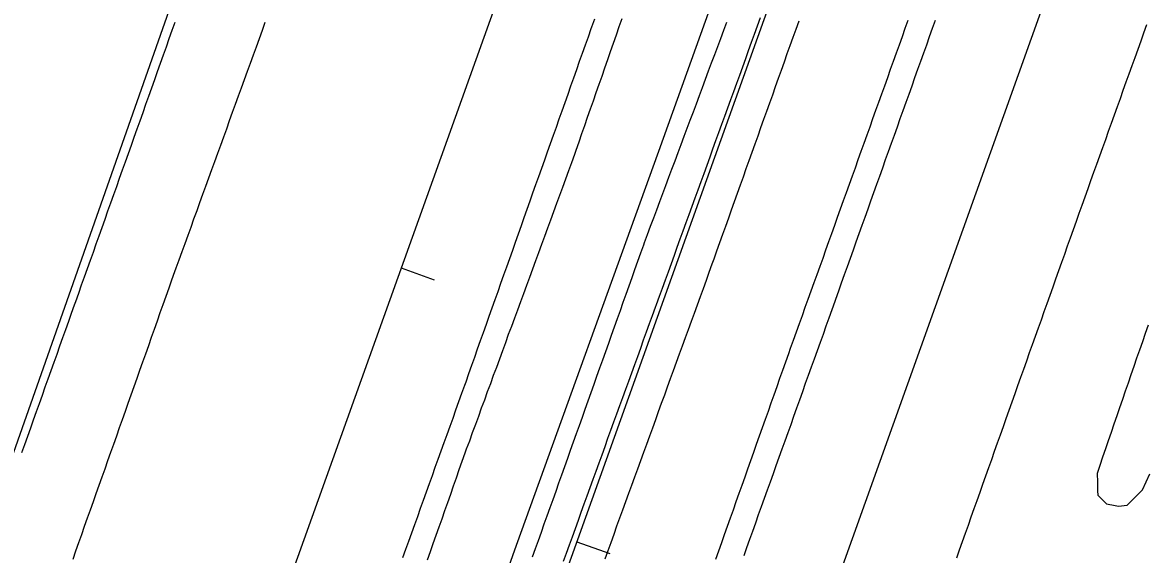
# Model space of a CAD drawing. Extents: x 1901471 to 1963503, y 756461 to 799997.
# Drawn here: x 1940428.7 to 1940557.6, y 779311.1 to 779372.1 of the extents above; entities that cross this region are included whole.
import ezdxf

# ---------------------------------------------------------------- set-up
doc = ezdxf.new("R2010")
doc.units = 0
for name, color, linetype in [('RD_EX_DR_ErosCtrl', 7, 'Continuous'), ('RD_EX_Fence_Other', 7, 'Continuous'), ('RD_EX_GuardRail', 7, 'Continuous'), ('RD_EX_H2O', 7, 'Continuous'), ('RD_EX_Road', 7, 'Continuous'), ('RD_HC_Cl', 7, 'Continuous'), ('RD_HC_Data_Tic', 7, 'Continuous')]:
    doc.layers.add(name, color=color, linetype=linetype)

msp = doc.modelspace()

# ---------------------------------------------------------------- linework, layer by layer
at = {"layer": 'RD_EX_DR_ErosCtrl'}
for points in [[(1940509.43, 779372.13), (1940509.08, 779371.2), (1940508.73, 779370.26), (1940508.38, 779369.32), (1940508.03, 779368.39), (1940507.68, 779367.45), (1940507.33, 779366.52), (1940506.98, 779365.58), (1940506.63, 779364.64), (1940506.28, 779363.71), (1940505.93, 779362.77), (1940505.58, 779361.84), (1940505.23, 779360.9), (1940504.88, 779359.96), (1940504.53, 779359.03), (1940504.18, 779358.09), (1940503.83, 779357.16), (1940503.48, 779356.22), (1940503.13, 779355.28), (1940502.78, 779354.35), (1940502.43, 779353.41), (1940502.08, 779352.47), (1940501.73, 779351.54), (1940501.38, 779350.6), (1940501.03, 779349.67), (1940500.68, 779348.73), (1940500.33, 779347.79), (1940499.98, 779346.86), (1940499.89, 779346.6), (1940499.55, 779345.66), (1940499.22, 779344.72), (1940498.88, 779343.78), (1940498.55, 779342.84), (1940498.55, 779342.84), (1940498.21, 779341.89), (1940497.88, 779340.95), (1940497.54, 779340.01), (1940497.21, 779339.07), (1940496.87, 779338.13), (1940496.54, 779337.19), (1940496.2, 779336.25), (1940495.87, 779335.3), (1940495.53, 779334.36), (1940495.19, 779333.42), (1940494.86, 779332.48), (1940494.52, 779331.54), (1940494.19, 779330.6), (1940493.85, 779329.65), (1940493.52, 779328.71), (1940493.18, 779327.77), (1940492.85, 779326.83), (1940492.51, 779325.89), (1940492.18, 779324.95), (1940491.84, 779324.01), (1940491.51, 779323.06), (1940491.17, 779322.12), (1940490.84, 779321.18), (1940490.5, 779320.24), (1940490.17, 779319.3), (1940489.83, 779318.36), (1940489.5, 779317.41), (1940489.16, 779316.47), (1940488.83, 779315.53), (1940488.49, 779314.59), (1940488.15, 779313.65), (1940487.82, 779312.71), (1940487.48, 779311.77), (1940487.15, 779310.82)], [(1940495.49, 779310.64), (1940495.84, 779311.58), (1940496.18, 779312.52), (1940496.52, 779313.46), (1940496.86, 779314.4), (1940497.2, 779315.34), (1940497.54, 779316.27), (1940497.88, 779317.21), (1940498.23, 779318.15), (1940498.57, 779319.09), (1940498.91, 779320.03), (1940499.25, 779320.97), (1940499.59, 779321.91), (1940499.93, 779322.85), (1940500.28, 779323.79), (1940500.62, 779324.73), (1940500.96, 779325.67), (1940501.3, 779326.6), (1940501.64, 779327.54), (1940501.98, 779328.48), (1940502.33, 779329.42), (1940502.67, 779330.36), (1940503.01, 779331.3), (1940503.35, 779332.24), (1940503.69, 779333.18), (1940504.03, 779334.12), (1940504.37, 779335.06), (1940504.72, 779335.99), (1940504.72, 779335.99), (1940505.06, 779336.93), (1940505.4, 779337.87), (1940505.74, 779338.81), (1940506.08, 779339.75), (1940506.42, 779340.69), (1940506.77, 779341.63), (1940507.11, 779342.57), (1940507.45, 779343.51), (1940507.79, 779344.45), (1940508, 779345.01), (1940508.33, 779345.96), (1940508.67, 779346.9), (1940509.01, 779347.84), (1940509.34, 779348.78), (1940509.68, 779349.72), (1940510.01, 779350.66), (1940510.35, 779351.6), (1940510.68, 779352.55), (1940511.02, 779353.49), (1940511.36, 779354.43), (1940511.69, 779355.37), (1940512.03, 779356.31), (1940512.36, 779357.25), (1940512.7, 779358.19), (1940513.04, 779359.13), (1940513.37, 779360.08), (1940513.71, 779361.02), (1940514.04, 779361.96), (1940514.38, 779362.9), (1940514.72, 779363.84), (1940515.05, 779364.78), (1940515.39, 779365.72), (1940515.72, 779366.67), (1940516.06, 779367.61), (1940516.39, 779368.55), (1940516.73, 779369.49), (1940517.07, 779370.43), (1940517.4, 779371.37), (1940517.74, 779372.31)]]:
    msp.add_lwpolyline(points, dxfattribs=at)
at = {"layer": 'RD_EX_Fence_Other'}
msp.add_lwpolyline([(1940332.14, 778883.89), (1940359.16, 778959.46), (1940381.75, 779021.62), (1940403.17, 779083.46), (1940426.72, 779147.94), (1940450.85, 779214.53), (1940468.58, 779264.97), (1940485.34, 779312.19), (1940501.65, 779357.36), (1940518.05, 779403.08), (1940533.56, 779446.87), (1940549.92, 779492.07), (1940564.79, 779534.08), (1940577.84, 779570.74), (1940588, 779598.39), (1940600.18, 779628.18), (1940613.79, 779656.82), (1940631.12, 779694.43), (1940642.75, 779719.15), (1940652.26, 779741.25), (1940665.15, 779777.26), (1940682.24, 779824.66), (1940695.89, 779863.73)], dxfattribs=at)
at = {"layer": 'RD_EX_GuardRail'}
msp.add_lwpolyline([(1940595.67, 779795.05), (1940580.56, 779752.14), (1940566.16, 779711.2), (1940554.51, 779678.73), (1940540.2, 779638.09), (1940527.97, 779603.77), (1940513.38, 779563.06), (1940498.06, 779520.78), (1940479.49, 779469.22), (1940461.13, 779417.34), (1940445.48, 779373.47), (1940425.16, 779315.87), (1940410.1, 779271.32)], dxfattribs=at)
at = {"layer": 'RD_EX_H2O'}
msp.add_lwpolyline([(1940490.72, 779310.35), (1940491.07, 779311.29), (1940491.41, 779312.23), (1940491.75, 779313.17), (1940492.09, 779314.11), (1940492.43, 779315.05), (1940492.77, 779315.99), (1940493.11, 779316.93), (1940493.45, 779317.87), (1940493.79, 779318.81), (1940494.13, 779319.75), (1940494.47, 779320.69), (1940494.81, 779321.63), (1940495.15, 779322.57), (1940495.49, 779323.51), (1940495.83, 779324.45), (1940496.17, 779325.39), (1940496.51, 779326.33), (1940496.85, 779327.26), (1940497.19, 779328.2), (1940497.53, 779329.14), (1940497.87, 779330.08), (1940498.21, 779331.02), (1940498.55, 779331.96), (1940498.89, 779332.9), (1940499.24, 779333.84), (1940499.58, 779334.78), (1940499.92, 779335.72), (1940500.26, 779336.66), (1940500.26, 779336.66), (1940500.6, 779337.6), (1940500.94, 779338.54), (1940501.28, 779339.48), (1940501.39, 779339.79), (1940501.73, 779340.73), (1940502.07, 779341.67), (1940502.41, 779342.61), (1940502.75, 779343.55), (1940503.1, 779344.49), (1940503.44, 779345.43), (1940503.78, 779346.37), (1940504.12, 779347.31), (1940504.46, 779348.24), (1940504.8, 779349.18), (1940505.14, 779350.12), (1940505.48, 779351.06), (1940505.82, 779352), (1940506.16, 779352.94), (1940506.5, 779353.88), (1940506.85, 779354.82), (1940507.19, 779355.76), (1940507.53, 779356.7), (1940507.87, 779357.64), (1940508.21, 779358.58), (1940508.55, 779359.52), (1940508.89, 779360.46), (1940509.23, 779361.39), (1940509.57, 779362.33), (1940509.91, 779363.27), (1940510.25, 779364.21), (1940510.6, 779365.15), (1940510.94, 779366.09), (1940511.28, 779367.03), (1940511.62, 779367.97), (1940511.96, 779368.91), (1940512.3, 779369.85), (1940512.64, 779370.79), (1940512.98, 779371.73), (1940513.32, 779372.67)], dxfattribs=at)
at = {"layer": 'RD_EX_Road'}
for points in [[(1940446.15, 779372.12), (1940445.82, 779371.18), (1940445.48, 779370.24), (1940445.15, 779369.3), (1940444.81, 779368.36), (1940444.48, 779367.42), (1940444.14, 779366.47), (1940443.81, 779365.53), (1940443.47, 779364.59), (1940443.14, 779363.65), (1940442.8, 779362.71), (1940442.47, 779361.77), (1940442.13, 779360.82), (1940441.8, 779359.88), (1940441.46, 779358.94), (1940441.13, 779358), (1940440.79, 779357.06), (1940440.45, 779356.12), (1940440.12, 779355.17), (1940439.78, 779354.23), (1940439.45, 779353.29), (1940439.11, 779352.35), (1940438.78, 779351.41), (1940438.44, 779350.47), (1940438.11, 779349.52), (1940437.77, 779348.58), (1940437.44, 779347.64), (1940437.1, 779346.7), (1940436.77, 779345.76), (1940436.43, 779344.82), (1940436.1, 779343.87), (1940435.76, 779342.93), (1940435.43, 779341.99), (1940435.09, 779341.05), (1940434.76, 779340.11), (1940434.62, 779339.71), (1940434.28, 779338.77), (1940433.95, 779337.83), (1940433.61, 779336.89), (1940433.28, 779335.95), (1940432.94, 779335.01), (1940432.61, 779334.07), (1940432.27, 779333.13), (1940431.94, 779332.18), (1940431.6, 779331.24), (1940431.26, 779330.3), (1940430.93, 779329.36), (1940430.59, 779328.42), (1940430.26, 779327.48), (1940429.92, 779326.54), (1940429.59, 779325.6), (1940429.25, 779324.65), (1940428.92, 779323.71), (1940428.58, 779322.77)], [(1940456.49, 779372.12), (1940456.15, 779371.18), (1940455.81, 779370.24), (1940455.47, 779369.3), (1940455.13, 779368.36), (1940454.79, 779367.42), (1940454.45, 779366.48), (1940454.11, 779365.54), (1940453.77, 779364.6), (1940453.43, 779363.66), (1940453.08, 779362.72), (1940452.74, 779361.78), (1940452.4, 779360.84), (1940452.06, 779359.9), (1940451.72, 779358.97), (1940451.38, 779358.03), (1940451.04, 779357.09), (1940450.7, 779356.15), (1940450.36, 779355.21), (1940450.02, 779354.27), (1940449.68, 779353.33), (1940449.34, 779352.39), (1940449, 779351.45), (1940448.66, 779350.51), (1940448.31, 779349.57), (1940447.97, 779348.63), (1940447.63, 779347.69), (1940447.29, 779346.75), (1940446.95, 779345.81), (1940446.61, 779344.87), (1940446.27, 779343.94), (1940446.12, 779343.53), (1940445.79, 779342.59), (1940445.46, 779341.65), (1940445.12, 779340.71), (1940444.79, 779339.76), (1940444.45, 779338.82), (1940444.12, 779337.88), (1940443.79, 779336.94), (1940443.45, 779336), (1940443.12, 779335.06), (1940442.78, 779334.11), (1940442.45, 779333.17), (1940442.12, 779332.23), (1940441.78, 779331.29), (1940441.45, 779330.35), (1940441.12, 779329.4), (1940440.78, 779328.46), (1940440.45, 779327.52), (1940440.11, 779326.58), (1940439.78, 779325.64), (1940439.45, 779324.69), (1940439.11, 779323.75), (1940438.78, 779322.81), (1940438.44, 779321.87), (1940438.11, 779320.93), (1940437.78, 779319.99), (1940437.44, 779319.04), (1940437.11, 779318.1), (1940436.77, 779317.16), (1940436.44, 779316.22), (1940436.11, 779315.28), (1940435.77, 779314.33), (1940435.44, 779313.39), (1940435.1, 779312.45), (1940434.77, 779311.51), (1940434.44, 779310.57)], [(1940494.28, 779372.51), (1940493.94, 779371.57), (1940493.88, 779371.39), (1940493.55, 779370.45), (1940493.21, 779369.51), (1940492.88, 779368.57), (1940492.54, 779367.63), (1940492.21, 779366.68), (1940491.87, 779365.74), (1940491.54, 779364.8), (1940491.21, 779363.86), (1940490.87, 779362.92), (1940490.54, 779361.97), (1940490.2, 779361.03), (1940489.87, 779360.09), (1940489.53, 779359.15), (1940489.2, 779358.21), (1940488.87, 779357.27), (1940488.53, 779356.32), (1940488.2, 779355.38), (1940487.86, 779354.44), (1940487.53, 779353.5), (1940487.19, 779352.56), (1940486.86, 779351.62), (1940486.53, 779350.67), (1940486.19, 779349.73), (1940485.86, 779348.79), (1940485.52, 779347.85), (1940485.19, 779346.91), (1940484.86, 779345.97), (1940484.52, 779345.02), (1940484.19, 779344.08), (1940483.85, 779343.14), (1940483.52, 779342.2), (1940483.18, 779341.26), (1940482.85, 779340.31), (1940482.52, 779339.37), (1940482.18, 779338.43), (1940481.85, 779337.49), (1940481.51, 779336.55), (1940481.18, 779335.61), (1940480.84, 779334.66), (1940480.51, 779333.72), (1940480.18, 779332.78), (1940479.84, 779331.84), (1940479.51, 779330.9), (1940479.37, 779330.51), (1940479.03, 779329.57), (1940478.69, 779328.63), (1940478.36, 779327.68), (1940478.02, 779326.74), (1940477.68, 779325.8), (1940477.34, 779324.86), (1940477, 779323.92), (1940476.67, 779322.98), (1940476.33, 779322.04), (1940475.99, 779321.1), (1940475.65, 779320.16), (1940475.32, 779319.22), (1940474.98, 779318.28), (1940474.64, 779317.34), (1940474.3, 779316.4), (1940473.97, 779315.46), (1940473.63, 779314.52), (1940473.29, 779313.58), (1940472.95, 779312.64), (1940472.61, 779311.7), (1940472.28, 779310.75)], [(1940497.41, 779372.55), (1940497.08, 779371.6), (1940496.75, 779370.66), (1940496.42, 779369.72), (1940496.09, 779368.77), (1940495.77, 779367.83), (1940495.44, 779366.89), (1940495.11, 779365.94), (1940494.78, 779365), (1940494.45, 779364.06), (1940494.12, 779363.11), (1940493.79, 779362.17), (1940493.46, 779361.23), (1940493.13, 779360.28), (1940492.81, 779359.34), (1940492.48, 779358.4), (1940492.15, 779357.45), (1940491.98, 779356.98), (1940491.64, 779356.04), (1940491.29, 779355.1), (1940490.95, 779354.16), (1940490.6, 779353.22), (1940490.26, 779352.28), (1940489.92, 779351.35), (1940489.57, 779350.41), (1940489.23, 779349.47), (1940488.88, 779348.53), (1940488.54, 779347.59), (1940488.19, 779346.66), (1940487.85, 779345.72), (1940487.5, 779344.78), (1940487.16, 779343.84), (1940486.82, 779342.9), (1940486.47, 779341.97), (1940486.13, 779341.03), (1940485.78, 779340.09), (1940485.44, 779339.15), (1940485.09, 779338.21), (1940484.75, 779337.28), (1940484.4, 779336.34), (1940484.06, 779335.4), (1940483.72, 779334.46), (1940483.37, 779333.52), (1940483.03, 779332.58), (1940482.68, 779331.65), (1940482.34, 779330.71), (1940481.99, 779329.77), (1940481.65, 779328.83), (1940481.3, 779327.89), (1940480.96, 779326.96), (1940480.62, 779326.02), (1940480.27, 779325.08), (1940479.93, 779324.14), (1940479.58, 779323.2), (1940479.41, 779322.73), (1940479.08, 779321.79), (1940478.74, 779320.84), (1940478.41, 779319.9), (1940478.08, 779318.96), (1940477.75, 779318.02), (1940477.42, 779317.07), (1940477.09, 779316.13), (1940476.76, 779315.19), (1940476.42, 779314.25), (1940476.09, 779313.3), (1940475.76, 779312.36), (1940475.43, 779311.42), (1940475.1, 779310.48)], [(1940530.23, 779372.36), (1940529.89, 779371.41), (1940529.55, 779370.47), (1940529.22, 779369.53), (1940528.88, 779368.59), (1940528.54, 779367.65), (1940528.2, 779366.71), (1940527.87, 779365.77), (1940527.53, 779364.83), (1940527.19, 779363.89), (1940526.85, 779362.95), (1940526.52, 779362.01), (1940526.18, 779361.07), (1940525.84, 779360.13), (1940525.51, 779359.19), (1940525.17, 779358.25), (1940524.83, 779357.31), (1940524.49, 779356.37), (1940524.16, 779355.43), (1940523.82, 779354.49), (1940523.48, 779353.55), (1940523.14, 779352.6), (1940522.81, 779351.66), (1940522.47, 779350.72), (1940522.13, 779349.78), (1940521.8, 779348.84), (1940521.46, 779347.9), (1940521.12, 779346.96), (1940520.78, 779346.02), (1940520.45, 779345.08), (1940520.11, 779344.14), (1940519.77, 779343.2), (1940519.43, 779342.26), (1940519.1, 779341.32), (1940518.76, 779340.38), (1940518.42, 779339.44), (1940518.08, 779338.5), (1940517.75, 779337.56), (1940517.41, 779336.62), (1940517.07, 779335.68), (1940516.74, 779334.74), (1940516.52, 779334.12), (1940516.18, 779333.18), (1940515.85, 779332.24), (1940515.51, 779331.3), (1940515.18, 779330.35), (1940514.85, 779329.41), (1940514.51, 779328.47), (1940514.18, 779327.53), (1940513.84, 779326.59), (1940513.51, 779325.64), (1940513.18, 779324.7), (1940512.84, 779323.76), (1940512.51, 779322.82), (1940512.18, 779321.88), (1940511.84, 779320.93), (1940511.51, 779319.99), (1940511.17, 779319.05), (1940510.84, 779318.11), (1940510.51, 779317.17), (1940510.17, 779316.22), (1940509.84, 779315.28), (1940509.5, 779314.34), (1940509.17, 779313.4), (1940508.84, 779312.45), (1940508.5, 779311.51), (1940508.17, 779310.57)], [(1940533.35, 779372.35), (1940533.01, 779371.41), (1940532.67, 779370.47), (1940532.34, 779369.53), (1940532, 779368.59), (1940531.67, 779367.65), (1940531.33, 779366.71), (1940530.99, 779365.77), (1940530.66, 779364.82), (1940530.32, 779363.88), (1940529.99, 779362.94), (1940529.65, 779362), (1940529.31, 779361.06), (1940528.98, 779360.12), (1940528.64, 779359.18), (1940528.3, 779358.24), (1940527.97, 779357.3), (1940527.63, 779356.36), (1940527.3, 779355.41), (1940526.96, 779354.47), (1940526.62, 779353.53), (1940526.29, 779352.59), (1940525.95, 779351.65), (1940525.62, 779350.71), (1940525.28, 779349.77), (1940524.94, 779348.83), (1940524.61, 779347.89), (1940524.27, 779346.95), (1940523.93, 779346), (1940523.6, 779345.06), (1940523.26, 779344.12), (1940522.93, 779343.18), (1940522.59, 779342.24), (1940522.25, 779341.3), (1940521.92, 779340.36), (1940521.83, 779340.13), (1940521.5, 779339.18), (1940521.16, 779338.24), (1940520.82, 779337.3), (1940520.49, 779336.36), (1940520.15, 779335.42), (1940519.81, 779334.48), (1940519.48, 779333.54), (1940519.14, 779332.6), (1940518.8, 779331.66), (1940518.46, 779330.72), (1940518.13, 779329.78), (1940517.79, 779328.83), (1940517.45, 779327.89), (1940517.12, 779326.95), (1940516.78, 779326.01), (1940516.44, 779325.07), (1940516.11, 779324.13), (1940515.77, 779323.19), (1940515.43, 779322.25), (1940515.09, 779321.31), (1940514.76, 779320.37), (1940514.42, 779319.43), (1940514.08, 779318.49), (1940513.75, 779317.54), (1940513.41, 779316.6), (1940513.07, 779315.66), (1940512.73, 779314.72), (1940512.4, 779313.78), (1940512.06, 779312.84), (1940511.72, 779311.9), (1940511.39, 779310.96)], [(1940557.59, 779371.84), (1940557.25, 779370.9), (1940556.92, 779369.96), (1940556.58, 779369.02), (1940556.24, 779368.08), (1940555.9, 779367.14), (1940555.57, 779366.2), (1940555.23, 779365.26), (1940554.89, 779364.32), (1940554.56, 779363.38), (1940554.22, 779362.44), (1940553.88, 779361.49), (1940553.54, 779360.55), (1940553.21, 779359.61), (1940552.87, 779358.67), (1940552.53, 779357.73), (1940552.2, 779356.79), (1940551.86, 779355.85), (1940551.52, 779354.91), (1940551.18, 779353.97), (1940550.85, 779353.03), (1940550.51, 779352.09), (1940550.17, 779351.15), (1940549.83, 779350.21), (1940549.51, 779349.3), (1940549.17, 779348.35), (1940548.84, 779347.41), (1940548.5, 779346.47), (1940548.17, 779345.53), (1940547.83, 779344.59), (1940547.5, 779343.65), (1940547.16, 779342.71), (1940546.83, 779341.77), (1940546.49, 779340.82), (1940546.16, 779339.88), (1940545.82, 779338.94), (1940545.49, 779338), (1940545.15, 779337.06), (1940544.82, 779336.12), (1940544.49, 779335.18), (1940544.15, 779334.23), (1940543.82, 779333.29), (1940543.48, 779332.35), (1940543.15, 779331.41), (1940542.81, 779330.47), (1940542.48, 779329.53), (1940542.14, 779328.59), (1940541.81, 779327.65), (1940541.47, 779326.7), (1940541.14, 779325.76), (1940540.8, 779324.82), (1940540.47, 779323.88), (1940540.13, 779322.94), (1940539.8, 779322), (1940539.46, 779321.06), (1940539.13, 779320.11), (1940538.79, 779319.17), (1940538.46, 779318.23), (1940538.12, 779317.29), (1940538.12, 779317.29), (1940537.79, 779316.35), (1940537.45, 779315.41), (1940537.12, 779314.47), (1940536.78, 779313.53), (1940536.45, 779312.58), (1940536.11, 779311.64), (1940535.78, 779310.7)], [(1940557.76, 779337.41), (1940557.43, 779336.46), (1940557.11, 779335.52), (1940556.78, 779334.57), (1940556.46, 779333.62), (1940556.13, 779332.68), (1940555.81, 779331.73), (1940555.48, 779330.79), (1940555.16, 779329.84), (1940554.83, 779328.9), (1940554.51, 779327.95), (1940554.18, 779327.01), (1940553.86, 779326.06), (1940553.54, 779325.12), (1940553.21, 779324.17), (1940552.89, 779323.23), (1940552.56, 779322.28), (1940552.24, 779321.34), (1940551.92, 779320.41), (1940551.95, 779319.42), (1940551.98, 779318.43), (1940551.99, 779317.95), (1940552.7, 779317.25), (1940553.01, 779316.94), (1940553.99, 779316.74), (1940554.39, 779316.66), (1940555.37, 779316.8), (1940556.08, 779317.5), (1940556.08, 779317.5), (1940556.79, 779318.21), (1940557.14, 779318.56), (1940557.56, 779319.46), (1940557.98, 779320.37)]]:
    msp.add_lwpolyline(points, dxfattribs=at)
at = {"layer": 'RD_HC_Cl'}
for p, q in [((1941878.42, 783269.07), (1940045.23, 778152.54)), ((1941906.2, 783259.59), (1940073.41, 778143.37)), ((1941934.1, 783249.34), (1940101.04, 778132.85))]:
    msp.add_line(p, q, dxfattribs=at)
at = {"layer": 'RD_HC_Data_Tic'}
for p, q in [((1940472.11, 779343.98), (1940475.88, 779342.63)), ((1940492.27, 779312.6), (1940496.03, 779311.25))]:
    msp.add_line(p, q, dxfattribs=at)

doc.saveas('drawing.dxf')
